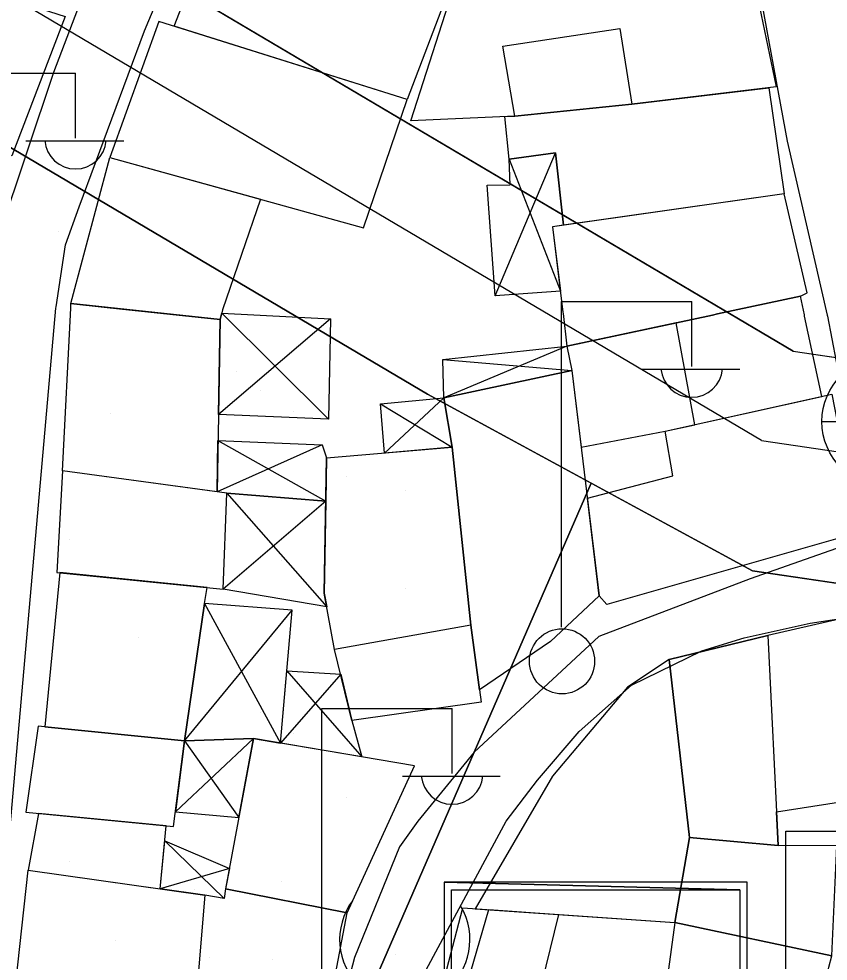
# Model space of a CAD drawing. Extents: x 417997 to 421451, y 4451742 to 4455216.
# Drawn here: x 420411 to 420454.4, y 4452306.5 to 4452357.1 of the extents above; entities that cross this region are included whole.
import ezdxf

# ---------------------------------------------------------------- set-up
doc = ezdxf.new("R2010")
doc.units = 0
for name, color, linetype in [('ADA', 7, 'Continuous'), ('ADAKENARI', 7, 'Continuous'), ('B_Mesken', 7, 'Continuous'), ('B_Sundurma', 7, 'Continuous'), ('B_Teras', 7, 'Continuous'), ('Default', 7, 'Continuous'), ('KALDIRIM', 7, 'Continuous'), ('LJ_SEMBOL', 7, 'Continuous'), ('PL_AYA_PARK_DINLENME', 7, 'Continuous'), ('PL_GENEL_OTOPARK', 7, 'Continuous'), ('PL_TİCK', 7, 'Continuous'), ('S_Elektrik_Diregi', 7, 'Continuous'), ('S_Minare', 7, 'Continuous'), ('S_Rogar_Kapagi_Buski', 7, 'Continuous'), ('TR_PARKALANI', 7, 'Continuous'), ('TR_TİCK', 7, 'Continuous'), ('Yol_Sose', 7, 'Continuous')]:
    doc.layers.add(name, color=color, linetype=linetype)

# ---------------------------------------------------------------- blocks, each defined once
blk = doc.blocks.new('POINT_DISPLAY')
at = {"layer": 'Default'}
blk.add_line((0, 0), (0, 0), dxfattribs=at)

msp = doc.modelspace()

# ---------------------------------------------------------------- linework, layer by layer
at = {"layer": 'ADA'}
msp.add_line((420441.709, 4452332.181), (420418.965, 4452279.889), dxfattribs=at)
msp.add_line((420441.709, 4452332.181), (420418.965, 4452279.889), dxfattribs=at)
at = {"layer": 'ADAKENARI'}
for p, q in [((420317.779, 4452405.125), (420432.923, 4452336.958)), ((420317.779, 4452405.125), (420432.923, 4452336.958)), ((420452.564, 4452339.275), (420405.014, 4452367.426)), ((420452.564, 4452339.275), (420405.014, 4452367.426)), ((420452.564, 4452339.275), (420465.278, 4452337.399)), ((420452.564, 4452339.275), (420465.278, 4452337.399)), ((420432.923, 4452336.958), (420450.375, 4452327.468)), ((420432.923, 4452336.958), (420450.375, 4452327.468)), ((420450.375, 4452327.468), (420464.579, 4452325.372)), ((420450.375, 4452327.468), (420464.579, 4452325.372))]:
    msp.add_line(p, q, dxfattribs=at)
at = {"layer": 'B_Mesken'}
for points in [[(420419.314, 4452356.737), (420421.965, 4452363.569), (420434.449, 4452359.677), (420431.827, 4452352.793)], [(420449.941, 4452361.668), (420451.646, 4452353.478), (420443.895, 4452352.545), (420437.612, 4452351.903), (420432.031, 4452351.661), (420434.559, 4452359.512)], [(420413.453, 4452357.27), (420410.596, 4452349.772), (420403.507, 4452352.15), (420400.591, 4452353.182), (420402.673, 4452360.71)], [(420418.492, 4452356.996), (420415.853, 4452349.682), (420429.491, 4452345.909), (420431.827, 4452352.793)], [(420440.231, 4452346.047), (420439.799, 4452349.927), (420437.313, 4452349.599), (420437.072, 4452351.88), (420437.612, 4452351.903), (420443.895, 4452352.545), (420451.254, 4452353.431), (420452.08, 4452347.739)], [(420413.769, 4452341.831), (420415.853, 4452349.682), (420423.942, 4452347.444), (420421.907, 4452341.495), (420421.787, 4452340.978)], [(420448.497, 4452341.277), (420452.951, 4452342.236), (420453.318, 4452342.41), (420452.08, 4452347.739), (420439.639, 4452345.962), (420440.193, 4452341.365), (420440.2, 4452341.303), (420440.413, 4452339.538), (420448.223, 4452341.218)], [(420416.379, 4452341.553), (420421.787, 4452340.978), (420421.613, 4452331.712), (420413.304, 4452332.852), (420413.756, 4452341.581), (420413.759, 4452341.644), (420413.769, 4452341.831), (420415.721, 4452341.623)], [(420448.223, 4452341.218), (420440.413, 4452339.538), (420440.671, 4452338.241), (420441.174, 4452334.12), (420445.695, 4452334.971), (420454.109, 4452336.842), (420453.18, 4452341.166), (420453.167, 4452341.228), (420452.951, 4452342.236), (420448.497, 4452341.277)], [(420433.794, 4452336.764), (420440.671, 4452338.241), (420442.149, 4452326.124), (420439.52, 4452323.674), (420435.713, 4452321.077), (420435.245, 4452324.552), (420434.245, 4452334.116)], [(420445.695, 4452334.971), (420454.647, 4452336.962), (420456.093, 4452329.532), (420442.555, 4452325.667), (420442.149, 4452326.124), (420441.509, 4452331.376), (420446.108, 4452332.577)], [(420428.863, 4452319.427), (420427.932, 4452323.246), (420427.375, 4452326.263), (420427.499, 4452333.536), (420434.245, 4452334.116), (420435.245, 4452324.552), (420435.713, 4452321.077), (420435.803, 4452320.421)], [(420413.304, 4452332.852), (420413, 4452327.391), (420421.937, 4452326.483), (420422.134, 4452331.641)], [(420413.166, 4452327.374), (420412.364, 4452319.097), (420419.866, 4452318.337), (420420.938, 4452325.723), (420421.086, 4452326.57)], [(420455.041, 4452324.878), (420451.2, 4452324.003), (420445.91, 4452322.715), (420447, 4452313.138), (420451.754, 4452312.716), (420451.666, 4452314.514), (420455.002, 4452315.045)], [(420445.91, 4452322.715), (420443.671, 4452321.221), (420439.639, 4452316.442), (420435.49, 4452309.317), (420446.205, 4452308.573), (420447, 4452313.138)], [(420412.004, 4452319.133), (420411.34, 4452314.504), (420419.281, 4452313.724), (420419.866, 4452318.337)], [(420423.573, 4452318.463), (420422.076, 4452310.381), (420428.614, 4452309.091), (420432.228, 4452316.993)], [(420418.562, 4452310.376), (420418.889, 4452313.763), (420412.024, 4452314.437), (420411.464, 4452311.386)], [(420454.912, 4452312.685), (420451.754, 4452312.716), (420447, 4452313.138), (420446.205, 4452308.573), (420454.635, 4452306.787), (420454.912, 4452312.685)], [(420410.571, 4452303.174), (420411.464, 4452311.386), (420420.953, 4452310.035), (420420.316, 4452302.341)], [(420420.953, 4452310.035), (420420.316, 4452302.341), (420427.131, 4452301.378), (420428.614, 4452309.091), (420422.076, 4452310.381), (420421.998, 4452309.858)], [(420446.205, 4452308.573), (420445.018, 4452299.877), (420433.106, 4452302.762), (420434.813, 4452309.364)], [(420454.482, 4452306.17), (420454.635, 4452306.787), (420446.205, 4452308.573), (420445.018, 4452299.877), (420453, 4452298.85)]]:
    msp.add_lwpolyline(points, close=True, dxfattribs=at)
at = {"layer": 'B_Sundurma'}
for p, q in [((420436.555, 4452342.245), (420439.799, 4452349.927)), ((420437.313, 4452349.599), (420440.057, 4452342.497)), ((420421.868, 4452341.327), (420427.594, 4452335.622)), ((420427.709, 4452341.01), (420421.691, 4452335.866)), ((420440.413, 4452339.538), (420433.794, 4452336.764)), ((420433.753, 4452338.824), (420440.671, 4452338.241)), ((420430.613, 4452333.804), (420433.794, 4452336.764)), ((420430.39, 4452336.441), (420434.245, 4452334.116)), ((420427.259, 4452334.243), (420421.613, 4452331.712)), ((420421.665, 4452334.482), (420427.459, 4452331.219)), ((420427.459, 4452331.219), (420421.937, 4452326.483)), ((420422.134, 4452331.641), (420427.508, 4452325.545)), ((420420.938, 4452325.723), (420425.032, 4452318.216)), ((420419.866, 4452318.337), (420425.643, 4452325.366)), ((420425.364, 4452322.101), (420429.398, 4452317.474)), ((420428.256, 4452321.916), (420425.032, 4452318.216)), ((420423.573, 4452318.463), (420419.381, 4452314.517)), ((420419.866, 4452318.337), (420422.788, 4452314.223)), ((420418.811, 4452312.959), (420421.998, 4452309.858)), ((420422.281, 4452311.483), (420418.562, 4452310.376))]:
    msp.add_line(p, q, dxfattribs=at)
for points in [[(420436.555, 4452342.245), (420436.124, 4452348.191), (420437.362, 4452348.219), (420437.313, 4452349.599), (420439.799, 4452349.927), (420440.231, 4452346.047), (420439.639, 4452345.962), (420440.057, 4452342.497)], [(420421.868, 4452341.327), (420427.709, 4452341.01), (420427.594, 4452335.622), (420421.691, 4452335.866), (420421.787, 4452340.978)], [(420433.753, 4452338.824), (420440.413, 4452339.538), (420440.671, 4452338.241), (420433.794, 4452336.764)], [(420430.613, 4452333.804), (420430.39, 4452336.441), (420433.794, 4452336.764), (420434.245, 4452334.116)], [(420421.665, 4452334.482), (420427.259, 4452334.243), (420427.499, 4452333.536), (420427.459, 4452331.219), (420422.134, 4452331.641), (420421.613, 4452331.712)], [(420422.134, 4452331.641), (420427.459, 4452331.219), (420427.375, 4452326.263), (420427.508, 4452325.545), (420421.937, 4452326.483)], [(420420.938, 4452325.723), (420419.866, 4452318.337), (420423.573, 4452318.463), (420425.032, 4452318.216), (420425.643, 4452325.366)], [(420425.364, 4452322.101), (420428.256, 4452321.916), (420428.863, 4452319.427), (420429.398, 4452317.474), (420425.032, 4452318.216)], [(420423.573, 4452318.463), (420419.866, 4452318.337), (420419.381, 4452314.517), (420422.788, 4452314.223)], [(420418.811, 4452312.959), (420422.281, 4452311.483), (420422.076, 4452310.381), (420421.998, 4452309.858), (420420.953, 4452310.035), (420418.562, 4452310.376)]]:
    msp.add_lwpolyline(points, close=True, dxfattribs=at)
at = {"layer": 'B_Teras'}
for points in [[(420443.258, 4452356.623), (420443.895, 4452352.545), (420437.612, 4452351.903), (420436.964, 4452355.673)], [(420447.287, 4452335.325), (420446.276, 4452340.799), (420440.413, 4452339.538), (420440.671, 4452338.241), (420441.174, 4452334.12), (420445.695, 4452334.971)], [(420427.499, 4452333.536), (420434.245, 4452334.116), (420435.245, 4452324.552), (420427.932, 4452323.246), (420427.375, 4452326.263)], [(420451.2, 4452324.003), (420451.754, 4452312.716), (420447, 4452313.138), (420445.91, 4452322.715)], [(420439.963, 4452309.007), (420438.123, 4452301.547), (420434.245, 4452302.486), (420436.212, 4452309.267)]]:
    msp.add_lwpolyline(points, close=True, dxfattribs=at)
at = {"layer": 'KALDIRIM'}
for q in [(420402.467, 4452363.123), (420402.467, 4452363.123), (420464.987, 4452332.388), (420464.987, 4452332.388)]:
    msp.add_line((420450.862, 4452334.472), q, dxfattribs=at)
at = {"layer": 'LJ_SEMBOL'}
msp.add_lwpolyline([(420450.098, 4452310.744), (420433.81, 4452310.744), (420449.691, 4452310.337), (420449.691, 4452294.864), (420434.218, 4452294.864), (420434.218, 4452310.337), (420449.691, 4452310.337), (420433.81, 4452310.744), (420433.81, 4452294.457), (420450.098, 4452294.457), (420450.098, 4452310.744)], dxfattribs=at)
msp.add_lwpolyline([(420450.098, 4452310.744), (420433.81, 4452310.744), (420449.691, 4452310.337), (420449.691, 4452294.864), (420434.218, 4452294.864), (420434.218, 4452310.337), (420449.691, 4452310.337), (420433.81, 4452310.744), (420433.81, 4452294.457), (420450.098, 4452294.457), (420450.098, 4452310.744)], dxfattribs=at)
at = {"layer": 'PL_AYA_PARK_DINLENME'}
for p, q in [((420432.923, 4452336.958), (420317.779, 4452405.125)), ((420432.923, 4452336.958), (420317.779, 4452405.125)), ((420441.709, 4452332.181), (420432.923, 4452336.958)), ((420441.709, 4452332.181), (420432.923, 4452336.958)), ((420418.965, 4452279.889), (420441.709, 4452332.181)), ((420418.965, 4452279.889), (420441.709, 4452332.181))]:
    msp.add_line(p, q, dxfattribs=at)
at = {"layer": 'PL_GENEL_OTOPARK'}
msp.add_lwpolyline([(420466.029, 4452325.417), (420464.579, 4452325.372), (420450.375, 4452327.468), (420441.709, 4452332.181), (420418.965, 4452279.889), (420443.232, 4452273.001), (420466.029, 4452325.417)], dxfattribs=at)
msp.add_lwpolyline([(420466.029, 4452325.417), (420464.579, 4452325.372), (420450.375, 4452327.468), (420441.709, 4452332.181), (420418.965, 4452279.889), (420443.232, 4452273.001), (420466.029, 4452325.417)], dxfattribs=at)
at = {"layer": 'PL_TİCK'}
msp.add_lwpolyline([(420395.542, 4452373.033), (420405.014, 4452367.426), (420452.564, 4452339.275), (420465.278, 4452337.399), (420472.988, 4452337.635), (420551.086, 4452354.081), (420553.957, 4452359.684), (420529.343, 4452415.38), (420521.978, 4452432.046), (420521.978, 4452432.046), (420426.624, 4452432.046), (420395.542, 4452373.033)], dxfattribs=at)
msp.add_lwpolyline([(420395.542, 4452373.033), (420405.014, 4452367.426), (420452.564, 4452339.275), (420465.278, 4452337.399), (420472.988, 4452337.635), (420551.086, 4452354.081), (420553.957, 4452359.684), (420529.343, 4452415.38), (420521.978, 4452432.046), (420521.978, 4452432.046), (420426.624, 4452432.046), (420395.542, 4452373.033)], dxfattribs=at)
at = {"layer": 'S_Elektrik_Diregi'}
for p, q in [((420407.009, 4452354.216), (420414.009, 4452354.216)), ((420414.009, 4452350.716), (420414.009, 4452354.216)), ((420411.349, 4452350.576), (420416.599, 4452350.576)), ((420440.113, 4452324.445), (420440.113, 4452341.946)), ((420440.113, 4452341.946), (420447.113, 4452341.946)), ((420447.113, 4452338.446), (420447.113, 4452341.946)), ((420444.453, 4452338.305), (420449.703, 4452338.305)), ((420427.24, 4452302.573), (420427.24, 4452320.074)), ((420427.24, 4452320.074), (420434.24, 4452320.074)), ((420434.24, 4452316.574), (420434.24, 4452320.074)), ((420431.58, 4452316.434), (420436.83, 4452316.434)), ((420452.172, 4452295.985), (420452.172, 4452313.485)), ((420452.172, 4452313.485), (420459.172, 4452313.485))]:
    msp.add_line(p, q, dxfattribs=at)
msp.add_circle((420440.149, 4452322.61), 1.75, dxfattribs=at)
for centre in [(420414.01, 4452350.729), (420447.114, 4452338.458), (420434.241, 4452316.586)]:
    msp.add_arc(centre, 1.658, 184.8384, 355.1464, dxfattribs=at)
at = {"layer": 'S_Minare'}
msp.add_arc((420431.701, 4452307.658), 3.5, 143.6021, 30.4889, dxfattribs=at)
at = {"layer": 'S_Rogar_Kapagi_Buski'}
msp.add_line((420454.11, 4452335.489), (420461.11, 4452335.489), dxfattribs=at)
msp.add_circle((420457.61, 4452335.489), 3.5, dxfattribs=at)
at = {"layer": 'TR_TİCK'}
msp.add_lwpolyline([(420426.624, 4452432.046), (420395.542, 4452373.033), (420405.014, 4452367.426), (420452.564, 4452339.275), (420465.278, 4452337.399), (420472.988, 4452337.635), (420551.086, 4452354.081), (420553.957, 4452359.684), (420529.343, 4452415.38), (420521.978, 4452432.046), (420426.624, 4452432.046)], dxfattribs=at)
msp.add_lwpolyline([(420426.624, 4452432.046), (420395.542, 4452373.033), (420405.014, 4452367.426), (420452.564, 4452339.275), (420465.278, 4452337.399), (420472.988, 4452337.635), (420551.086, 4452354.081), (420553.957, 4452359.684), (420529.343, 4452415.38), (420521.978, 4452432.046), (420426.624, 4452432.046)], dxfattribs=at)
at = {"layer": 'Yol_Sose'}
for points in [[(420412.967, 4452341.657), (420413.477, 4452344.991), (420414.203, 4452347.03), (420417.71, 4452356.496), (420423.207, 4452369.597), (420428.596, 4452383.419), (420433.025, 4452395.927), (420437.56, 4452407.312), (420438.001, 4452407.742), (420438.725, 4452407.923), (420439.596, 4452407.874), (420440.379, 4452407.661), (420441.037, 4452406.866), (420441.492, 4452406.174), (420441.706, 4452405.525), (420441.916, 4452404.725), (420444.109, 4452394.386), (420446.773, 4452379.783), (420449.652, 4452364.678), (420452.237, 4452350.57), (420454.389, 4452341.219)], [(420409.015, 4452341.699), (420409.299, 4452343.548), (420409.964, 4452345.646), (420412.856, 4452354.265), (420417.052, 4452365.348)], [(420454.404, 4452341.153), (420456.496, 4452330.196), (420456.68, 4452329.939), (420456.776, 4452329.547), (420456.824, 4452329.352), (420450.251, 4452327.034), (420442.125, 4452323.946), (420435.431, 4452317.726), (420432.408, 4452314.02), (420431.414, 4452312.646), (420428.998, 4452306.7), (420426.921, 4452298.744), (420419.234, 4452279.536), (420417.162, 4452274.602), (420416.573, 4452273.683), (420416.026, 4452273.15), (420415.128, 4452272.853), (420411.878, 4452274.838), (420408.445, 4452277.829), (420408.177, 4452279.53), (420407.549, 4452283.408), (420410.555, 4452314.303), (420412.96, 4452341.589)], [(420412.96, 4452341.589), (420412.966, 4452341.653), (420412.967, 4452341.657)], [(420454.389, 4452341.219), (420454.404, 4452341.153)], [(420437.585, 4452300.346), (420433.599, 4452301.081), (420432.675, 4452301.396), (420431.962, 4452301.884), (420431.752, 4452302.42), (420431.849, 4452304.175), (420437.139, 4452314.013), (420438.826, 4452316.221), (420441.067, 4452318.846), (420443.882, 4452321.325), (420447.657, 4452323.178), (420449.931, 4452323.868), (420453.478, 4452324.663), (420479.922, 4452328.674), (420489.07, 4452329.704), (420489.588, 4452329.752), (420489.911, 4452329.7), (420490.263, 4452329.56), (420490.476, 4452329.172), (420490.819, 4452327.953)]]:
    msp.add_lwpolyline(points, dxfattribs=at)

# ---------------------------------------------------------------- block references
at = {"layer": 'TR_PARKALANI', "xscale": 0.1, "yscale": 0.10000000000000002}
for p in [(420413.101, 4452345.734), (420413.101, 4452345.734), (420422.645, 4452338.159), (420422.645, 4452338.159), (420423.952, 4452337.148), (420423.952, 4452337.148), (420415.876, 4452335.903), (420415.876, 4452335.903), (420425.698, 4452336.033), (420425.698, 4452336.033), (420428.571, 4452332.568), (420428.571, 4452332.568), (420431.724, 4452331.781), (420431.724, 4452331.781), (420413.673, 4452329.148), (420413.673, 4452329.148), (420425.058, 4452328.051), (420425.058, 4452328.051), (420431.724, 4452326.516), (420431.724, 4452326.516), (420431.197, 4452324.178), (420431.197, 4452324.178), (420417.394, 4452323.89), (420417.394, 4452323.89), (420423.952, 4452319.849), (420423.952, 4452319.849), (420415.876, 4452318.604), (420415.876, 4452318.604), (420425.698, 4452318.734), (420425.698, 4452318.734), (420428.571, 4452315.269), (420428.571, 4452315.269), (420413.673, 4452311.849), (420413.673, 4452311.849), (420425.058, 4452310.752), (420425.058, 4452310.752), (420420.403, 4452310.352), (420420.403, 4452310.352), (420416.154, 4452307.631), (420416.154, 4452307.631), (420431.197, 4452306.879), (420431.197, 4452306.879), (420421.185, 4452306.7), (420421.185, 4452306.7), (420424.579, 4452306.584), (420424.579, 4452306.584)]:
    msp.add_blockref('POINT_DISPLAY', p, dxfattribs=at)

doc.saveas('drawing.dxf')
